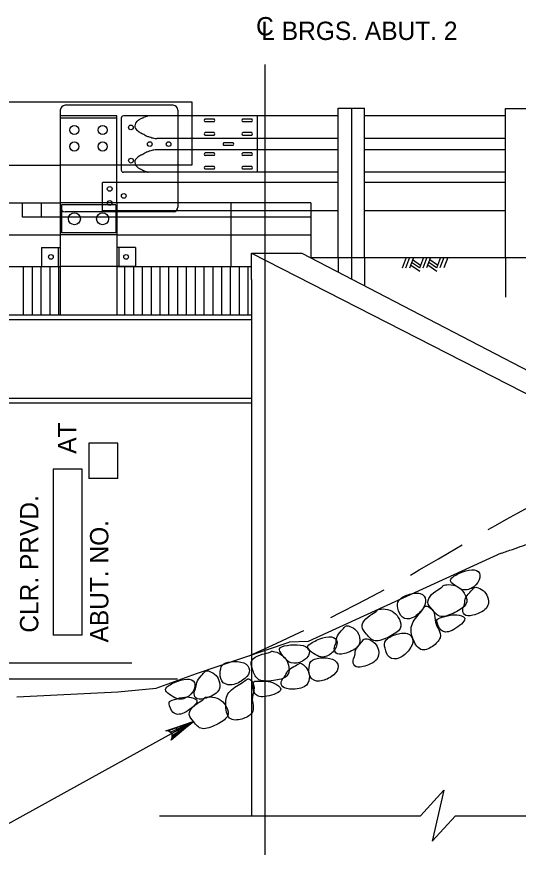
# Model space of a CAD drawing. Extents: x 638175 to 640495, y 294277 to 298435.
# Drawn here: x 638723.7 to 638805.8, y 297390.6 to 297528.2 of the extents above; entities that cross this region are included whole.
import ezdxf

# ---------------------------------------------------------------- set-up
doc = ezdxf.new("R2010")
doc.units = 0
for name, color, linetype in [('2', 7, 'Continuous'), ('3', 7, 'Continuous'), ('4', 7, 'Continuous'), ('5', 7, 'Continuous'), ('8', 7, 'Continuous'), ('Level 25', 7, 'Continuous')]:
    doc.layers.add(name, color=color, linetype=linetype)

msp = doc.modelspace()

# ---------------------------------------------------------------- linework, layer by layer
at = {"layer": '2'}
for p, q in [((638578.73, 297514.3), (638752.39, 297514.3)), ((638752.39, 297514.3), (638752.39, 297511.99)), ((638740.07, 297511.99), (638730.84, 297511.99)), ((638730.84, 297511.99), (638730.84, 297497.74)), ((638740.07, 297511.61), (638730.84, 297511.61)), ((638740.07, 297497.74), (638740.07, 297511.99)), ((638740.81, 297511.63), (638740.81, 297503.13)), ((638752.39, 297512), (638741.18, 297512)), ((638762.98, 297512), (638752.39, 297512)), ((638752.39, 297511.99), (638752.39, 297503.91)), ((638756, 297511.49), (638754.52, 297511.49)), ((638762.17, 297511.49), (638760.69, 297511.49)), ((638763.04, 297512), (638763.04, 297502.76)), ((638776.32, 297512), (638763.04, 297512)), ((638803.71, 297512), (638780.64, 297512)), ((638756, 297511.03), (638754.52, 297511.03)), ((638762.17, 297511.03), (638760.69, 297511.03)), ((638756, 297509.28), (638754.52, 297509.28)), ((638756, 297508.81), (638754.52, 297508.81)), ((638762.17, 297509.28), (638760.69, 297509.28)), ((638762.17, 297508.81), (638760.69, 297508.81)), ((638752.39, 297508.31), (638746.64, 297508.31)), ((638776.32, 297508.31), (638752.39, 297508.31)), ((638759.09, 297507.61), (638757.61, 297507.61)), ((638803.71, 297508.31), (638780.64, 297508.31)), ((638752.39, 297506.46), (638746.64, 297506.46)), ((638776.32, 297506.46), (638752.39, 297506.46)), ((638756, 297505.95), (638754.52, 297505.95)), ((638759.09, 297507.15), (638757.61, 297507.15)), ((638762.17, 297505.95), (638760.69, 297505.95)), ((638803.71, 297506.46), (638780.64, 297506.46)), ((638756, 297505.49), (638754.52, 297505.49)), ((638762.17, 297505.49), (638760.69, 297505.49)), ((638690.44, 297503.91), (638730.84, 297503.91)), ((638740.07, 297503.91), (638730.84, 297503.91)), ((638750.08, 297503.91), (638740.07, 297503.91)), ((638752.39, 297503.91), (638750.08, 297503.91)), ((638756, 297503.73), (638754.52, 297503.73)), ((638756, 297503.27), (638754.52, 297503.27)), ((638762.17, 297503.73), (638760.69, 297503.73)), ((638762.17, 297503.27), (638760.69, 297503.27)), ((638750.08, 297502.76), (638741.18, 297502.76)), ((638776.32, 297502.76), (638750.08, 297502.76)), ((638803.71, 297502.76), (638780.64, 297502.76)), ((638737.72, 297496.48), (638737.72, 297501.1)), ((638750.08, 297501.1), (638737.72, 297501.1)), ((638776.32, 297501.1), (638750.08, 297501.1)), ((638803.71, 297501.1), (638780.64, 297501.1)), ((638690.44, 297497.74), (638730.84, 297497.74)), ((638724.67, 297495.44), (638724.67, 297497.74)), ((638727.76, 297495.44), (638727.76, 297497.74)), ((638740.07, 297497.74), (638730.84, 297497.74)), ((638730.84, 297497.74), (638730.84, 297479.42)), ((638771.82, 297497.74), (638740.07, 297497.74)), ((638740.07, 297497.74), (638740.07, 297479.42)), ((638750.08, 297497.74), (638750.08, 297497.08)), ((638739.91, 297497.46), (638731.03, 297497.46)), ((638731.03, 297497.46), (638731.03, 297492.85)), ((638771.8, 297496.48), (638737.71, 297496.48)), ((638739.91, 297497.46), (638739.91, 297492.85)), ((638776.32, 297496.48), (638771.82, 297496.48)), ((638803.71, 297496.48), (638780.64, 297496.48)), ((638771.8, 297495.44), (638724.65, 297495.44)), ((638690.44, 297492.55), (638730.84, 297492.55)), ((638740.07, 297492.55), (638730.84, 297492.55)), ((638739.91, 297492.85), (638731.03, 297492.85)), ((638727.75, 297490.45), (638730.84, 297490.45)), ((638727.75, 297490.45), (638727.75, 297487.36)), ((638730.47, 297490.45), (638730.47, 297487.36)), ((638730.84, 297490.45), (638730.84, 297487.36)), ((638743.16, 297490.45), (638740.07, 297490.45)), ((638740.07, 297490.45), (638740.07, 297487.36)), ((638740.44, 297490.45), (638740.44, 297487.36)), ((638743.16, 297490.45), (638743.16, 297487.36)), ((638727.75, 297487.36), (638730.84, 297487.36)), ((638740.07, 297487.36), (638730.84, 297487.36)), ((638743.16, 297487.36), (638740.07, 297487.36))]:
    msp.add_line(p, q, dxfattribs=at)
for centre, radius in [((638733.15, 297509.68), 0.748), ((638737.76, 297509.68), 0.748), ((638742.39, 297510.12), 0.385), ((638733.15, 297506.99), 0.748), ((638737.76, 297506.99), 0.748), ((638745.49, 297507.39), 0.385), ((638748.57, 297507.39), 0.385), ((638742.41, 297504.67), 0.385), ((638738.92, 297500.05), 0.385), ((638741.23, 297498.89), 0.385), ((638738.92, 297497.74), 0.385), ((638733.15, 297495.15), 0.978), ((638737.76, 297495.15), 0.978), ((638729.3, 297488.9), 0.385), ((638741.61, 297488.9), 0.385)]:
    msp.add_circle(centre, radius, dxfattribs=at)
for centre, radius, start, end in [((638741.18, 297511.63), 0.369, 90, 180), ((638744.26, 297510.55), 0.955, 117.3798, 125.3229), ((638758.45, 297483.16), 31.8, 116.5749, 117.3798), ((638745.3, 297509.44), 2.42, 113.6547, 116.5749), ((638746.71, 297506.22), 5.93, 112.3149, 113.6547), ((638769.04, 297451.83), 64.73, 111.9093, 112.3149), ((638745.59, 297510.13), 1.88, 108.4934, 111.9093), ((638748.22, 297502.28), 10.17, 107.0234, 108.4934), ((638754.66, 297511.26), 0.269, 120.8559, 239.1441), ((638755.86, 297511.26), 0.269, 300.8559, 59.1441), ((638760.83, 297511.26), 0.269, 120.8559, 239.1441), ((638762.03, 297511.26), 0.269, 300.8559, 59.1441), ((638743.95, 297510.37), 0.916, 120.3532, 238.6149), ((638746.26, 297507.73), 4.42, 125.3229, 129.0151), ((638746.7, 297513.33), 4.94, 229.2007, 233.1182), ((638744.38, 297510.25), 1.09, 233.1182, 241.475), ((638931.46, 297854.44), 392.83, 241.475, 241.5275), ((638683.94, 297398.04), 126.36, 61.435, 61.5275), ((638689.33, 297407.95), 115.08, 61.2499, 61.435), ((638755, 297527.65), 21.45, 241.2499, 241.6785), ((638745.13, 297509.33), 0.644, 241.6785, 249.7671), ((638751.2, 297525.78), 18.18, 249.7671, 251.2889), ((638754.66, 297509.05), 0.269, 120.8559, 239.1441), ((638755.86, 297509.05), 0.269, 300.8559, 59.1441), ((638760.83, 297509.05), 0.269, 120.8559, 239.1441), ((638762.03, 297509.05), 0.269, 300.8559, 59.1441), ((638746.37, 297511.55), 3.14, 251.2889, 252.6389), ((638772.88, 297596.32), 91.96, 252.6389, 252.8885), ((638746.45, 297510.49), 2.16, 252.8885, 261.633), ((638746.87, 297513.33), 5.03, 261.633, 267.3571), ((638757.75, 297507.38), 0.269, 120.8559, 239.1441), ((638758.95, 297507.38), 0.269, 300.8559, 59.1441), ((638689.33, 297606.82), 115.08, 298.565, 298.7501), ((638755, 297487.11), 21.45, 118.3215, 118.7501), ((638745.13, 297505.43), 0.644, 110.2329, 118.3215), ((638751.2, 297488.98), 18.18, 108.7111, 110.2329), ((638746.37, 297503.22), 3.14, 107.3611, 108.7111), ((638772.88, 297418.45), 91.96, 107.1115, 107.3611), ((638746.45, 297504.28), 2.16, 98.367, 107.1115), ((638746.87, 297501.43), 5.03, 92.6429, 98.367), ((638754.66, 297505.72), 0.269, 120.8559, 239.1441), ((638755.86, 297505.72), 0.269, 300.8559, 59.1441), ((638760.83, 297505.72), 0.269, 120.8559, 239.1441), ((638762.03, 297505.72), 0.269, 300.8559, 59.1441), ((638743.95, 297504.4), 0.916, 121.3851, 239.6468), ((638746.7, 297501.44), 4.94, 126.8818, 130.7993), ((638744.38, 297504.52), 1.09, 118.525, 126.8818), ((638931.46, 297160.33), 392.83, 118.4725, 118.525), ((638683.94, 297616.72), 126.36, 298.4725, 298.565), ((638741.18, 297503.13), 0.369, 180, 270), ((638746.26, 297507.04), 4.42, 230.9849, 234.6771), ((638744.26, 297504.21), 0.955, 234.6771, 242.6202), ((638758.45, 297531.6), 31.8, 242.6202, 243.4251), ((638745.3, 297505.32), 2.42, 243.4251, 246.3453), ((638754.66, 297503.5), 0.269, 120.8559, 239.1441), ((638755.86, 297503.5), 0.269, 300.8559, 59.1441), ((638760.83, 297503.5), 0.269, 120.8559, 239.1441), ((638762.03, 297503.5), 0.269, 300.8559, 59.1441), ((638746.71, 297508.54), 5.93, 246.3453, 247.6851), ((638769.04, 297562.93), 64.73, 247.6851, 248.0907), ((638745.59, 297504.63), 1.88, 248.0907, 251.5066), ((638748.22, 297512.49), 10.17, 251.5066, 252.9766)]:
    msp.add_arc(centre, radius, start, end, dxfattribs=at)
at = {"layer": '3'}
for p, q in [((638776.32, 297513.27), (638780.64, 297513.27)), ((638776.32, 297488.8), (638776.32, 297513.27)), ((638778.48, 297513.27), (638778.48, 297485.3)), ((638780.64, 297488.8), (638780.64, 297513.27)), ((638803.71, 297513.19), (638808.04, 297513.19)), ((638803.71, 297488.8), (638803.71, 297513.19)), ((638758.81, 297487.36), (638758.81, 297497.74)), ((638771.82, 297497.74), (638771.82, 297488.8)), ((638740.06, 297492.55), (638771.82, 297492.55)), ((638762.15, 297489.52), (638828.36, 297455.64)), ((638762.15, 297485.19), (638762.15, 297489.52)), ((638762.15, 297489.52), (638770.36, 297489.52)), ((638762.15, 297489.52), (638770.36, 297489.52)), ((638762.15, 297485.19), (638762.15, 297489.52)), ((638770.36, 297489.52), (638835.49, 297455.64)), ((638771.75, 297488.8), (638837.3, 297488.8)), ((638771.75, 297488.8), (638837.3, 297488.8)), ((638776.32, 297488.8), (638776.32, 297486.42)), ((638780.64, 297488.8), (638780.64, 297484.17)), ((638787.44, 297488.8), (638786.78, 297487.04)), ((638787.99, 297488.81), (638787.32, 297487.05)), ((638788.63, 297488.82), (638787.96, 297487.06)), ((638788.33, 297488.04), (638789.62, 297487.15)), ((638788.49, 297488.47), (638789.78, 297487.58)), ((638790.26, 297488.82), (638789.6, 297487.08)), ((638790.8, 297488.82), (638790.15, 297487.09)), ((638791.44, 297488.83), (638790.78, 297487.1)), ((638791.14, 297488.05), (638792.43, 297487.16)), ((638791.3, 297488.48), (638792.59, 297487.59)), ((638793.07, 297488.83), (638792.41, 297487.09)), ((638793.61, 297488.83), (638792.96, 297487.1)), ((638794.25, 297488.83), (638793.59, 297487.11)), ((638803.71, 297488.8), (638803.71, 297482.31)), ((638690.44, 297487.36), (638730.84, 297487.36)), ((638690.44, 297487.36), (638726.22, 297487.36)), ((638740.07, 297487.36), (638762.15, 297487.36)), ((638788.16, 297487.59), (638789.66, 297486.56)), ((638790.97, 297487.61), (638792.47, 297486.57)), ((638762.15, 297485.19), (638762.15, 297423.69)), ((638569.79, 297479.43), (638748.57, 297479.43)), ((638569.79, 297479.43), (638762.15, 297479.43)), ((638569.79, 297479.42), (638748.57, 297479.42)), ((638569.79, 297479.42), (638762.15, 297479.42)), ((638569.79, 297478.68), (638762.15, 297478.68)), ((638569.79, 297465.76), (638762.15, 297465.76)), ((638569.79, 297465.01), (638762.15, 297465.01)), ((638803.01, 297440.4), (638771.42, 297425.92)), ((638771.42, 297425.92), (638768.27, 297425.84)), ((638762.15, 297423.69), (638762.15, 297397.42)), ((638576.14, 297419.81), (638750.01, 297419.81)), ((638789.76, 297397.42), (638793.61, 297401.59)), ((638793.61, 297401.59), (638791.68, 297393.24)), ((638747.08, 297397.42), (638789.76, 297397.42)), ((638791.68, 297393.24), (638795.52, 297397.42)), ((638795.52, 297397.42), (638842.35, 297397.42))]:
    msp.add_line(p, q, dxfattribs=at)
for points, degree in [([(638803.01, 297440.4), (638810.78, 297443.09), (638817.93, 297445.42), (638825.08, 297447.16), (638831.83, 297448.47), (638838.18, 297448.91), (638846.72, 297449.05), (638852.67, 297449.64)], 2), ([(638794.87, 297435.57), (638795.11, 297435.31), (638795.98, 297434.76), (638797.08, 297434.12), (638799.07, 297435.05), (638799.83, 297436.98), (638798.74, 297437.89), (638796.72, 297437.45), (638794.54, 297436.31), (638794.63, 297435.83), (638794.87, 297435.57)], 3), ([(638793.46, 297435.01), (638793.4, 297434.93), (638793.07, 297434.64), (638791.48, 297433.73), (638790.69, 297432.29), (638791.69, 297431.24), (638792.9, 297429.61), (638795.47, 297430.62), (638797.69, 297432.03), (638797.15, 297433.63), (638796.36, 297434.75), (638794.76, 297435.36), (638793.41, 297435.15), (638793.52, 297435.1), (638793.46, 297435.01)], 3), ([(638796.99, 297432.07), (638796.93, 297431.77), (638796.62, 297431.4), (638796.78, 297430.18), (638798.12, 297430.01), (638801.01, 297431.26), (638800.92, 297433.02), (638800.41, 297434.12), (638799.15, 297434.82), (638798.49, 297434.86), (638798.19, 297434.24), (638797.02, 297433.21), (638797.06, 297432.37), (638796.99, 297432.07)], 3), ([(638786.23, 297432.67), (638785.95, 297432.3), (638785.99, 297431.47), (638786.62, 297429.64), (638788.46, 297429.5), (638790.21, 297431.13), (638790.91, 297432.76), (638789.94, 297434.1), (638787.67, 297433.69), (638786.51, 297433.04), (638786.23, 297432.67)], 3), ([(638790.55, 297431.71), (638790.41, 297431.62), (638790.3, 297431.16), (638788.04, 297428.85), (638788.29, 297426.64), (638789.69, 297424.05), (638791.89, 297425.06), (638793.3, 297426.57), (638792.83, 297427.94), (638792.08, 297428.96), (638792.22, 297430.8), (638791.13, 297431.7), (638790.69, 297431.8), (638790.55, 297431.71)], 3), ([(638782.68, 297431.03), (638782.63, 297430.95), (638782.3, 297430.66), (638780.71, 297429.74), (638779.92, 297428.31), (638780.92, 297427.26), (638782.12, 297425.63), (638784.7, 297426.63), (638786.92, 297428.05), (638786.37, 297429.64), (638785.58, 297430.77), (638783.98, 297431.38), (638782.63, 297431.17), (638782.74, 297431.12), (638782.68, 297431.03)], 3), ([(638793, 297429.79), (638792.58, 297429.64), (638792.28, 297429.54), (638792.99, 297427.48), (638794.71, 297427.31), (638797.83, 297429.77), (638795.98, 297430.3), (638794.8, 297430.4), (638793.42, 297429.93), (638793, 297429.79)], 3), ([(638775.97, 297425.78), (638775.9, 297425.48), (638775.6, 297425.11), (638775.75, 297423.89), (638777.09, 297423.72), (638779.99, 297424.97), (638779.89, 297426.72), (638779.38, 297427.82), (638778.12, 297428.53), (638777.47, 297428.56), (638777.17, 297427.95), (638776, 297426.92), (638776.03, 297426.08), (638775.97, 297425.78)], 3), ([(638771.48, 297424.59), (638771.72, 297424.33), (638772.59, 297423.78), (638773.69, 297423.13), (638775.68, 297424.07), (638776.44, 297426), (638775.35, 297426.91), (638773.33, 297426.47), (638771.15, 297425.32), (638771.24, 297424.85), (638771.48, 297424.59)], 3), ([(638779.03, 297423.66), (638778.97, 297423.36), (638778.67, 297422.99), (638778.82, 297421.77), (638780.16, 297421.6), (638783.06, 297422.85), (638782.96, 297424.61), (638782.45, 297425.71), (638781.19, 297426.41), (638780.53, 297426.44), (638780.24, 297425.83), (638779.06, 297424.8), (638779.1, 297423.96), (638779.03, 297423.66)], 3), ([(638784.13, 297426.12), (638783.85, 297425.75), (638783.89, 297424.92), (638784.52, 297423.09), (638786.36, 297422.95), (638788.11, 297424.58), (638788.8, 297426.21), (638787.83, 297427.55), (638785.56, 297427.14), (638784.41, 297426.49), (638784.13, 297426.12)], 3), ([(638766.78, 297424.34), (638766.93, 297424.01), (638767.57, 297423.21), (638768.41, 297422.24), (638770.59, 297422.48), (638771.93, 297424.06), (638771.19, 297425.27), (638769.14, 297425.51), (638766.71, 297425.14), (638766.64, 297424.66), (638766.78, 297424.34)], 3), ([(638765.27, 297424.27), (638765.19, 297424.2), (638764.78, 297424.04), (638762.98, 297423.69), (638761.77, 297422.59), (638762.37, 297421.28), (638762.98, 297419.34), (638765.74, 297419.46), (638768.31, 297420.07), (638768.31, 297421.76), (638767.93, 297423.08), (638766.61, 297424.17), (638765.26, 297424.42), (638765.35, 297424.33), (638765.27, 297424.27)], 3), ([(638757.59, 297422.28), (638757.2, 297422.02), (638756.97, 297421.22), (638756.97, 297419.29), (638758.66, 297418.56), (638760.84, 297419.53), (638762.03, 297420.85), (638761.55, 297422.43), (638759.27, 297422.78), (638757.97, 297422.54), (638757.59, 297422.28)], 3), ([(638767.65, 297420.34), (638767.49, 297420.07), (638767.09, 297419.83), (638766.84, 297418.62), (638768.05, 297418.02), (638771.19, 297418.27), (638771.68, 297419.96), (638771.55, 297421.16), (638770.59, 297422.24), (638769.98, 297422.48), (638769.5, 297422), (638768.05, 297421.41), (638767.81, 297420.6), (638767.65, 297420.34)], 3), ([(638772.1, 297422.89), (638771.72, 297422.63), (638771.48, 297421.83), (638771.48, 297419.89), (638773.18, 297419.17), (638775.36, 297420.13), (638776.55, 297421.46), (638776.07, 297423.03), (638773.79, 297423.39), (638772.49, 297423.15), (638772.1, 297422.89)], 3), ([(638753.03, 297418.41), (638752.97, 297418.11), (638752.66, 297417.74), (638752.82, 297416.52), (638754.16, 297416.35), (638757.05, 297417.6), (638756.96, 297419.35), (638756.45, 297420.46), (638755.19, 297421.16), (638754.53, 297421.19), (638754.23, 297420.58), (638753.06, 297419.55), (638753.1, 297418.71), (638753.03, 297418.41)], 3), ([(638748.23, 297417.68), (638748.47, 297417.42), (638749.34, 297416.87), (638750.45, 297416.23), (638752.43, 297417.16), (638753.19, 297419.09), (638752.1, 297419.99), (638750.08, 297419.56), (638747.9, 297418.42), (638747.99, 297417.94), (638748.23, 297417.68)], 3), ([(638761.53, 297419.84), (638761.37, 297419.8), (638761.12, 297419.4), (638758.23, 297417.95), (638757.75, 297415.78), (638758.23, 297412.88), (638760.64, 297413.12), (638762.46, 297414.09), (638762.46, 297415.53), (638762.08, 297416.74), (638762.82, 297418.43), (638762.08, 297419.64), (638761.69, 297419.88), (638761.53, 297419.84)], 3), ([(638763.14, 297419.47), (638762.69, 297419.47), (638762.37, 297419.47), (638762.37, 297417.3), (638763.95, 297416.57), (638767.7, 297417.89), (638766.13, 297418.99), (638765.04, 297419.47), (638763.58, 297419.47), (638763.14, 297419.47)], 3), ([(638749.17, 297416.31), (638748.75, 297416.17), (638748.45, 297416.07), (638749.16, 297414.01), (638750.88, 297413.83), (638754, 297416.3), (638752.16, 297416.83), (638750.97, 297416.93), (638749.59, 297416.46), (638749.17, 297416.31)], 3), ([(638754.41, 297416.64), (638754.35, 297416.55), (638754.02, 297416.27), (638752.43, 297415.35), (638751.64, 297413.92), (638752.64, 297412.87), (638753.84, 297411.24), (638756.42, 297412.24), (638758.64, 297413.65), (638758.09, 297415.25), (638757.31, 297416.37), (638755.7, 297416.98), (638754.36, 297416.78), (638754.46, 297416.72), (638754.41, 297416.64)], 3)]:
    msp.add_open_spline(points, degree=degree, dxfattribs=at)
at = {"layer": '4'}
for p, q in [((638764.31, 297520.39), (638764.31, 297390.99)), ((638764.31, 297520.39), (638764.31, 297454.78)), ((638735.53, 297458.39), (638735.53, 297452.64)), ((638740.23, 297458.39), (638735.53, 297458.39)), ((638740.23, 297452.64), (638740.23, 297458.39)), ((638729.68, 297454.13), (638729.68, 297426.99)), ((638734.39, 297454.13), (638729.68, 297454.13)), ((638734.39, 297426.99), (638734.39, 297454.13)), ((638740.23, 297452.64), (638735.53, 297452.64)), ((638734.39, 297426.99), (638729.68, 297426.99)), ((638711.69, 297422.44), (638742.52, 297422.44)), ((638752.61, 297412.85), (638712.39, 297390.62))]:
    msp.add_line(p, q, dxfattribs=at)
for points in [[(638723.72, 297416.89), (638740.24, 297417.68), (638746.55, 297418.29), (638753.13, 297420.71), (638768.27, 297425.84)], [(638752.61, 297412.85), (638748.97, 297409.81), (638749.17, 297410.2), (638749.17, 297410.56), (638749.07, 297410.86), (638748.87, 297411.11), (638748.55, 297411.29), (638748.12, 297411.33), (638752.61, 297412.85), (638748.55, 297411.29), (638748.87, 297411.11), (638752.61, 297412.85), (638749.07, 297410.86), (638749.17, 297410.56), (638752.61, 297412.85), (638749.17, 297410.2)]]:
    msp.add_lwpolyline(points, dxfattribs=at)
msp.add_lwpolyline([(638749.79, 297411.83), (638750.28, 297410.97), (638752.61, 297412.85)], close=True, dxfattribs=at)
at = {"layer": '5'}
for p, q in [((638724.78, 297487.36), (638724.78, 297479.43)), ((638724.78, 297487.36), (638724.78, 297479.42)), ((638726.22, 297487.36), (638726.22, 297479.42)), ((638727.67, 297487.36), (638727.67, 297479.42)), ((638729.11, 297487.36), (638729.11, 297479.42)), ((638730.56, 297487.36), (638730.56, 297479.42)), ((638741.36, 297487.36), (638741.36, 297479.43)), ((638741.36, 297487.36), (638741.36, 297479.42)), ((638742.81, 297487.36), (638742.81, 297479.43)), ((638742.81, 297487.36), (638742.81, 297479.42)), ((638744.25, 297487.36), (638744.25, 297479.43)), ((638744.25, 297487.36), (638744.25, 297479.42)), ((638745.69, 297487.36), (638745.69, 297479.42)), ((638747.13, 297487.36), (638747.13, 297479.42)), ((638748.57, 297487.36), (638748.57, 297479.42)), ((638750.01, 297487.36), (638750.01, 297479.42)), ((638751.46, 297487.36), (638751.46, 297479.42)), ((638752.9, 297487.36), (638752.9, 297479.42)), ((638754.34, 297487.36), (638754.34, 297479.42)), ((638755.78, 297487.36), (638755.78, 297479.42)), ((638757.22, 297487.36), (638757.22, 297479.42)), ((638758.66, 297487.36), (638758.66, 297479.42)), ((638760.11, 297487.36), (638760.11, 297479.42)), ((638761.55, 297487.36), (638761.55, 297479.42))]:
    msp.add_line(p, q, dxfattribs=at)
at = {"layer": '8'}
for p, q in [((638803.84, 297445.96), (638805.67, 297446.97)), ((638805.67, 297446.97), (638807.56, 297447.99)), ((638802.07, 297444.96), (638803.84, 297445.96)), ((638800.87, 297444.27), (638802.07, 297444.96)), ((638794.21, 297440.36), (638795.69, 297441.24)), ((638795.69, 297441.24), (638796.62, 297441.79)), ((638792.71, 297439.48), (638794.21, 297440.36)), ((638789.59, 297437.65), (638791.19, 297438.58)), ((638791.19, 297438.58), (638792.71, 297439.48)), ((638788.13, 297436.82), (638789.59, 297437.65)), ((638781.89, 297433.37), (638783.83, 297434.42)), ((638779.45, 297432.09), (638781.89, 297433.37)), ((638776.7, 297430.69), (638779.45, 297432.09)), ((638775.09, 297429.89), (638776.7, 297430.69)), ((638766.18, 297425.61), (638770.12, 297427.46)), ((638770.12, 297427.46), (638770.67, 297427.73)), ((638761.75, 297423.58), (638766.18, 297425.61))]:
    msp.add_line(p, q, dxfattribs=at)
at = {"layer": 'Level 25'}
for p, q in [((638730.84, 297512.96), (638730.84, 297511.99)), ((638749.31, 297513.73), (638731.61, 297513.73)), ((638750.08, 297512.96), (638750.08, 297511.99)), ((638750.08, 297511.99), (638750.08, 297502.76)), ((638750.08, 297502.76), (638750.08, 297497.74)), ((638749.31, 297496.31), (638731.61, 297496.31))]:
    msp.add_line(p, q, dxfattribs=at)
for centre, start, end in [((638731.61, 297512.96), 90, 180), ((638749.31, 297512.96), 0, 90), ((638731.61, 297497.08), 180, 270), ((638749.31, 297497.08), 270, 0)]:
    msp.add_arc(centre, 0.77, start, end, dxfattribs=at)

# ---------------------------------------------------------------- texts
at = {"layer": '4'}
for s, p in [('C', (638762.88, 297525.18)), ('L BRGS. ABUT. 2', (638763.74, 297524.43))]:
    msp.add_text(s, height=3, dxfattribs=at).set_placement(p)
for s, p in [('AT', (638733.44, 297456.68)), ('CLR. PRVD.', (638727.24, 297427.38)), ('ABUT. NO. ', (638738.7, 297425.78))]:
    msp.add_text(s, height=3, rotation=90, dxfattribs=at).set_placement(p)

doc.saveas('drawing.dxf')
